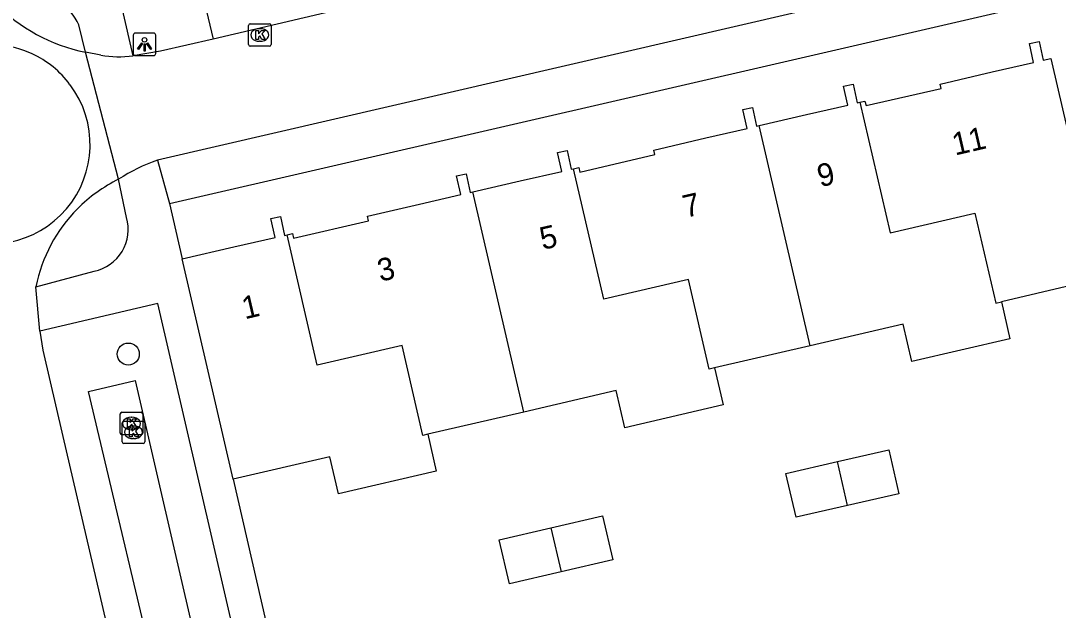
# Model space of a CAD drawing. Extents: x 156414 to 157775, y 382335 to 383765.
# Drawn here: x 157017.07 to 157063.13, y 383560.5 to 383586.67 of the extents above; entities that cross this region are included whole.
import ezdxf

# ---------------------------------------------------------------- set-up
doc = ezdxf.new("R2010")
doc.units = 0
for name, color, linetype in [('IMGEO_Boom', 7, 'Continuous'), ('IMGEO_Greppel_droge_sloot', 7, 'Continuous'), ('IMGEO_Kolk', 7, 'Continuous'), ('IMGEO_Lichtpunt', 7, 'Continuous'), ('IMGEO_Pand', 7, 'Continuous'), ('IMGEO_Pand_nummerreeks', 7, 'Continuous'), ('IMGEO_Parkeervlak_open', 7, 'Continuous'), ('IMGEO_Rijbaan_lokaal_gesloten', 7, 'Continuous'), ('IMGEO_Rijbaan_lokaal_open', 7, 'Continuous'), ('IMGEO_Voetpad_open', 7, 'Continuous')]:
    doc.layers.add(name, color=color, linetype=linetype)

msp = doc.modelspace()

# ---------------------------------------------------------------- linework, layer by layer
at = {"layer": 'IMGEO_Boom'}
msp.add_circle((157021.84, 383571.867), 0.489, dxfattribs=at)
at = {"layer": 'IMGEO_Greppel_droge_sloot'}
msp.add_lwpolyline([(157020.078, 383570.203), (157022.148, 383570.697), (157032.04, 383527.914), (157030.238, 383527.333), (157020.078, 383570.203)], dxfattribs=at)
at = {"layer": 'IMGEO_Kolk'}
for p, q in [((157027.18, 383585.608), (157027.18, 383586.46)), ((157027.255, 383586.534), (157028.107, 383586.534)), ((157027.668, 383586.314), (157027.693, 383586.314)), ((157028.181, 383586.46), (157028.181, 383585.608)), ((157027.691, 383585.754), (157027.666, 383585.754)), ((157028.107, 383585.534), (157027.255, 383585.534)), ((157021.484, 383568.361), (157021.484, 383569.213)), ((157021.559, 383569.287), (157022.411, 383569.287)), ((157022.485, 383569.213), (157022.485, 383568.361)), ((157021.571, 383567.97), (157021.571, 383568.822)), ((157021.646, 383568.896), (157022.498, 383568.896)), ((157021.972, 383569.067), (157021.997, 383569.067)), ((157022.059, 383568.676), (157022.084, 383568.676)), ((157022.572, 383568.822), (157022.572, 383567.97)), ((157022.411, 383568.287), (157021.559, 383568.287)), ((157021.995, 383568.507), (157021.97, 383568.507)), ((157022.498, 383567.896), (157021.646, 383567.896)), ((157022.082, 383568.116), (157022.057, 383568.116))]:
    msp.add_line(p, q, dxfattribs=at)
for points in [[(157027.18, 383585.608), (157027.18, 383586.46)], [(157027.255, 383586.534), (157028.107, 383586.534)], [(157027.501, 383586.234), (157027.624, 383586.234), (157027.624, 383586.083), (157027.754, 383586.234), (157027.918, 383586.234), (157027.772, 383586.083), (157027.925, 383585.834), (157027.773, 383585.834), (157027.688, 383585.998), (157027.624, 383585.931), (157027.624, 383585.834), (157027.501, 383585.834), (157027.501, 383586.234)], [(157028.181, 383586.46), (157028.181, 383585.608)], [(157028.107, 383585.534), (157027.255, 383585.534)], [(157021.484, 383568.361), (157021.484, 383569.213)], [(157021.559, 383569.287), (157022.411, 383569.287)], [(157022.485, 383569.213), (157022.485, 383568.361)], [(157021.571, 383567.97), (157021.571, 383568.822)], [(157021.646, 383568.896), (157022.498, 383568.896)], [(157021.805, 383568.987), (157021.928, 383568.987), (157021.928, 383568.836), (157022.058, 383568.987), (157022.222, 383568.987), (157022.076, 383568.836), (157022.229, 383568.587), (157022.077, 383568.587), (157021.992, 383568.751), (157021.928, 383568.684), (157021.928, 383568.587), (157021.805, 383568.587), (157021.805, 383568.987)], [(157022.572, 383568.822), (157022.572, 383567.97)], [(157022.411, 383568.287), (157021.559, 383568.287)], [(157021.892, 383568.596), (157022.015, 383568.596), (157022.015, 383568.445), (157022.145, 383568.596), (157022.309, 383568.596), (157022.163, 383568.445), (157022.316, 383568.196), (157022.164, 383568.196), (157022.079, 383568.36), (157022.015, 383568.293), (157022.015, 383568.196), (157021.892, 383568.196), (157021.892, 383568.596)], [(157022.498, 383567.896), (157021.646, 383567.896)]]:
    msp.add_lwpolyline(points, dxfattribs=at)
for centre, start, end in [((157027.257, 383586.458), 91.552, 178.448), ((157027.257, 383586.458), 91.552, 178.448), ((157028.105, 383586.458), 1.552, 88.448), ((157028.105, 383586.458), 1.552, 88.448), ((157027.257, 383585.61), 181.552, 268.448), ((157027.257, 383585.61), 181.552, 268.448), ((157028.105, 383585.61), 271.552, 358.448), ((157028.105, 383585.61), 271.552, 358.448), ((157021.561, 383569.211), 91.552, 178.448), ((157021.561, 383569.211), 91.552, 178.448), ((157022.409, 383569.211), 1.552, 88.448), ((157022.409, 383569.211), 1.552, 88.448), ((157021.648, 383568.82), 91.552, 178.448), ((157021.648, 383568.82), 91.552, 178.448), ((157022.496, 383568.82), 1.552, 88.448), ((157022.496, 383568.82), 1.552, 88.448), ((157021.561, 383568.363), 181.552, 268.448), ((157021.561, 383568.363), 181.552, 268.448), ((157022.409, 383568.363), 271.552, 358.448), ((157022.409, 383568.363), 271.552, 358.448), ((157021.648, 383567.972), 181.552, 268.448), ((157021.648, 383567.972), 181.552, 268.448), ((157022.496, 383567.972), 271.552, 358.448), ((157022.496, 383567.972), 271.552, 358.448)]:
    msp.add_arc(centre, 0.0765, start, end, dxfattribs=at)
for centre, major_axis, ratio, start_param, end_param in [((157027.667, 383586.034), (-0.387, 0.002), 0.722429, 4.712389, 7.853982), ((157027.692, 383586.034), (-0.39, 0.002), 0.717154, 1.570796, 4.712389), ((157021.971, 383568.787), (-0.387, 0.002), 0.722429, 4.712389, 7.853982), ((157022.058, 383568.396), (-0.387, 0.002), 0.722429, 4.712389, 7.853982), ((157021.996, 383568.787), (-0.39, 0.002), 0.717154, 1.570796, 4.712389), ((157022.083, 383568.396), (-0.39, 0.002), 0.717154, 1.570796, 4.712389)]:
    msp.add_ellipse(centre, major_axis=major_axis, ratio=ratio, start_param=start_param, end_param=end_param, dxfattribs=at)
at = {"layer": 'IMGEO_Lichtpunt'}
for p, q in [((157022.063, 383586.021), (157022.063, 383585.214)), ((157022.063, 383586.021), (157022.063, 383585.214)), ((157022.965, 383586.116), (157022.157, 383586.116)), ((157022.965, 383586.116), (157022.157, 383586.116)), ((157023.059, 383585.214), (157023.059, 383586.021)), ((157023.059, 383585.214), (157023.059, 383586.021)), ((157022.157, 383585.12), (157022.965, 383585.12)), ((157022.157, 383585.12), (157022.965, 383585.12))]:
    msp.add_line(p, q, dxfattribs=at)
for points in [[(157022.437, 383585.685), (157022.476, 383585.657), (157022.288, 383585.395), (157022.25, 383585.422), (157022.437, 383585.685)], [(157022.649, 383585.657), (157022.687, 383585.684), (157022.874, 383585.422), (157022.835, 383585.394), (157022.649, 383585.657)], [(157022.539, 383585.637), (157022.586, 383585.637), (157022.586, 383585.315), (157022.539, 383585.315), (157022.539, 383585.637)]]:
    msp.add_lwpolyline(points, dxfattribs=at)
msp.add_circle((157022.562, 383585.819), 0.0994, dxfattribs=at)
for centre, start, end in [((157022.157, 383586.021), 90, 180), ((157022.157, 383586.021), 90, 180), ((157022.965, 383586.021), 0, 90), ((157022.965, 383586.021), 0, 90), ((157022.157, 383585.214), 180, 270), ((157022.157, 383585.214), 180, 270), ((157022.965, 383585.214), 270, 0), ((157022.965, 383585.214), 270, 360)]:
    msp.add_arc(centre, 0.0946, start, end, dxfattribs=at)
at = {"layer": 'IMGEO_Pand'}
for points in [[(157054.325, 383583.049), (157054.55, 383583.101), (157054.598, 383582.897), (157057.94, 383583.652), (157057.893, 383583.857), (157060.206, 383584.392), (157062.042, 383584.816), (157061.851, 383585.655), (157062.282, 383585.746), (157062.458, 383584.913), (157062.805, 383584.992), (157063.132, 383583.583), (157065.069, 383575.234), (157060.607, 383574.194)], [(157049.853, 383582.011), (157051.955, 383582.499), (157053.791, 383582.925), (157053.603, 383583.754), (157054.033, 383583.845), (157054.207, 383583.021), (157054.325, 383583.049)], [(157054.325, 383583.049), (157055.665, 383577.246), (157059.436, 383578.117), (157060.358, 383574.13), (157060.607, 383574.194)], [(157041.612, 383580.099), (157041.843, 383580.152), (157041.89, 383579.947), (157045.22, 383580.721), (157045.172, 383580.925), (157047.485, 383581.462), (157049.321, 383581.888), (157049.132, 383582.721), (157049.562, 383582.812), (157049.737, 383581.984), (157049.853, 383582.011)], [(157052.111, 383572.238), (157049.853, 383582.011)], [(157037.139, 383579.068), (157039.248, 383579.554), (157041.085, 383579.977), (157040.894, 383580.815), (157041.325, 383580.906), (157041.5, 383580.073), (157041.612, 383580.099)], [(157028.896, 383577.167), (157029.128, 383577.22), (157029.175, 383577.015), (157032.505, 383577.786), (157032.458, 383577.991), (157034.772, 383578.523), (157036.608, 383578.946), (157036.417, 383579.787), (157036.848, 383579.877), (157037.024, 383579.042), (157037.139, 383579.068)], [(157047.871, 383571.256), (157047.64, 383571.2), (157046.72, 383575.18), (157042.95, 383574.309), (157041.612, 383580.099)], [(157039.397, 383569.294), (157037.139, 383579.068)], [(157024.237, 383576.101), (157026.523, 383576.624), (157028.36, 383577.044), (157028.168, 383577.888), (157028.598, 383577.979), (157028.775, 383577.139), (157028.896, 383577.167)], [(157035.138, 383568.308), (157034.926, 383568.261), (157034.005, 383572.243), (157030.235, 383571.372), (157028.896, 383577.167)], [(157026.495, 383566.314), (157024.237, 383576.101)], [(157060.607, 383574.194), (157060.988, 383572.548), (157056.633, 383571.54), (157056.25, 383573.196), (157052.111, 383572.238)], [(157052.111, 383572.238), (157047.871, 383571.256)], [(157047.871, 383571.256), (157048.252, 383569.609), (157043.888, 383568.599), (157043.507, 383570.245), (157039.397, 383569.294)], [(157039.397, 383569.294), (157035.138, 383568.308)], [(157035.138, 383568.308), (157035.517, 383566.671), (157031.172, 383565.665), (157030.793, 383567.302), (157026.495, 383566.314)], [(157053.327, 383567.096), (157055.613, 383567.621), (157056.06, 383565.671), (157053.769, 383565.145)], [(157053.769, 383565.145), (157051.492, 383564.623), (157051.045, 383566.572), (157053.327, 383567.096)], [(157053.769, 383565.145), (157053.327, 383567.096)], [(157040.605, 383564.151), (157042.904, 383564.681), (157043.353, 383562.732), (157041.055, 383562.203)], [(157041.055, 383562.203), (157038.765, 383561.675), (157038.316, 383563.624), (157040.605, 383564.151)], [(157040.605, 383564.151), (157041.055, 383562.203)]]:
    msp.add_lwpolyline(points, dxfattribs=at)
at = {"layer": 'IMGEO_Parkeervlak_open'}
msp.add_lwpolyline([(157024.614, 383590.021), (157025.611, 383585.854)], dxfattribs=at)
at = {"layer": 'IMGEO_Rijbaan_lokaal_gesloten'}
for points in [[(157231.122, 383628.569), (157023.133, 383580.474)], [(157032.492, 383587.454), (157025.611, 383585.854)], [(157025.611, 383585.854), (157023.264, 383585.317), (157022.052, 383585.111)], [(157021.41, 383579.631), (157019.936, 383585.274)], [(157020.625, 383585.141), (157019.936, 383585.274)], [(157017.917, 383572.883), (157017.736, 383574.856)], [(157017.917, 383572.883), (157018.048, 383572.035), (157018.937, 383568.216), (157028.359, 383527.678), (157029.365, 383524.31)]]:
    msp.add_lwpolyline(points, dxfattribs=at)
for centre, radius, start, end in [((157021.402, 383592.733), 7.601, 224.0767, 258.8814), ((157021.433, 383589.643), 4.574, 259.8191, 277.7722), ((157025.722, 383573), 7.909, 109.1059, 123.0357), ((157024.461, 383573.473), 6.873, 116.3554, 135.2398), ((157024.443, 383573.496), 6.844, 135.2721, 168.5365)]:
    msp.add_arc(centre, radius, start, end, dxfattribs=at)
at = {"layer": 'IMGEO_Rijbaan_lokaal_open'}
for centre, radius, start, end in [((157015.774, 383581.27), 4.32, 65.4498, 86.1918), ((157015.77, 383581.279), 4.313, 36.1455, 65.3498), ((157015.738, 383581.167), 4.406, 319.6169, 37.0779), ((157015.738, 383581.164), 4.405, 242.2854, 319.6405)]:
    msp.add_arc(centre, radius, start, end, dxfattribs=at)
at = {"layer": 'IMGEO_Voetpad_open'}
for points in [[(157023.669, 383578.557), (157087.407, 383593.257), (157087.647, 383593.313)], [(157022.052, 383585.111), (157021.106, 383589.23)], [(157019.936, 383585.274), (157019.641, 383586.483)], [(157023.133, 383580.474), (157023.669, 383578.557)], [(157021.764, 383577.93), (157021.41, 383579.631)], [(157023.669, 383578.557), (157024.237, 383576.101)], [(157017.736, 383574.856), (157020.321, 383575.544)], [(157034.211, 383526.304), (157023.157, 383574.107), (157017.917, 383572.883)], [(157026.495, 383566.314), (157028.364, 383558.195)]]:
    msp.add_lwpolyline(points, dxfattribs=at)
for centre, radius, start, end in [((157017.625, 383585.602), 2.2, 23.6033, 92.5274), ((157019.936, 383577.406), 1.902, 281.685, 15.9858)]:
    msp.add_arc(centre, radius, start, end, dxfattribs=at)

# ---------------------------------------------------------------- texts
at = {"layer": 'IMGEO_Pand_nummerreeks'}
for s, rotation, p in [('11', 13.007, (157058.551, 383580.679)), ('9', 13.062, (157052.562, 383579.273)), ('7', 13.007, (157046.59, 383577.912)), ('5', 13.007, (157040.24, 383576.489)), ('3', 13.0959, (157033.031, 383575.075)), ('1', 13.0959, (157027.014, 383573.408))]:
    msp.add_text(s, height=1, rotation=rotation, dxfattribs=at).set_placement(p)

doc.saveas('drawing.dxf')
